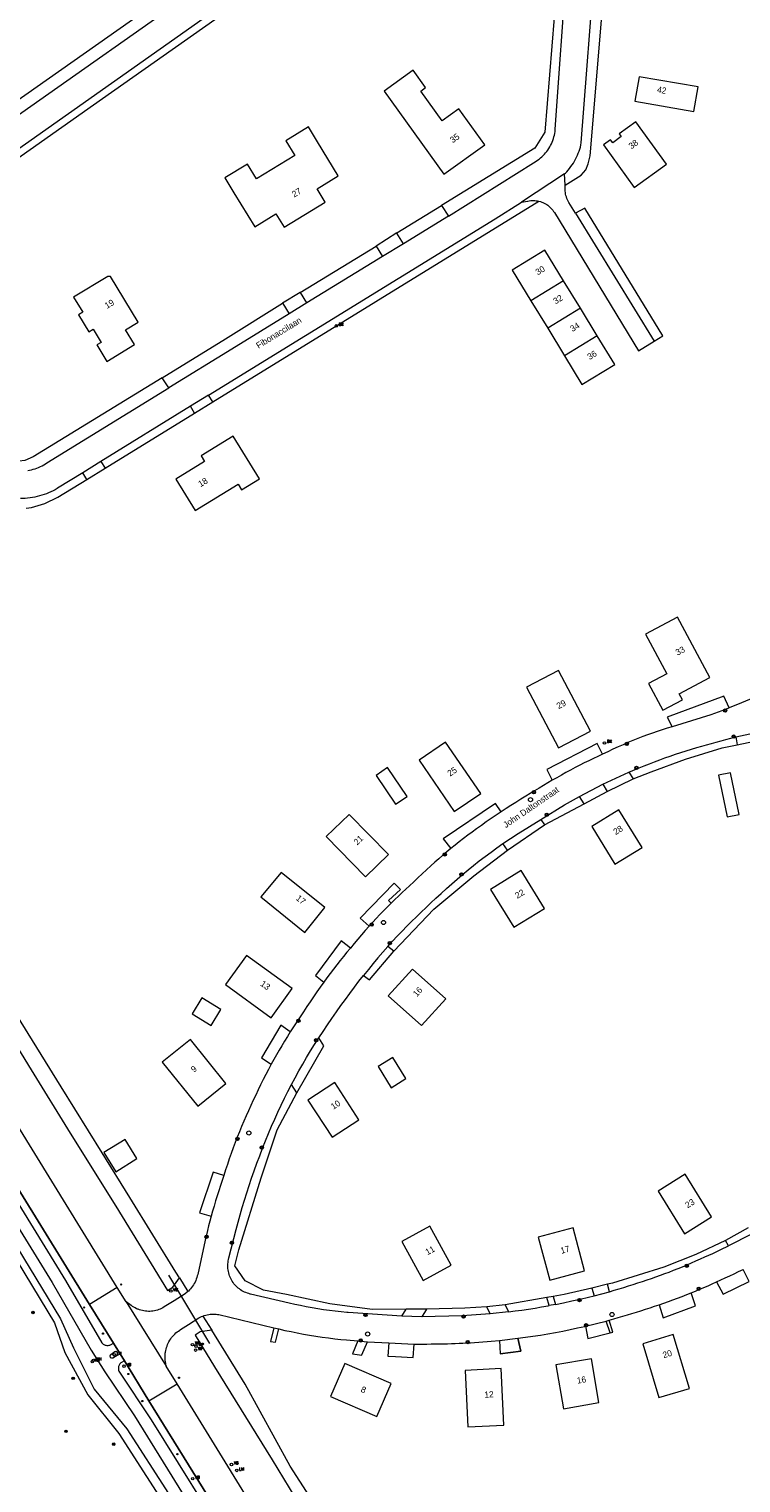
# Model space of a CAD drawing. Header units: metres. Extents: x 138165 to 154469, y 480134 to 494189.
# Tile 450 of 656: x 149186 to 149329, y 485060 to 485352. Entities that reach past the tile are written whole.
import ezdxf

# ---------------------------------------------------------------- set-up
doc = ezdxf.new("R2010")
doc.units = ezdxf.units.M
doc.header["$LTSCALE"] = 0.001
doc.header["$MEASUREMENT"] = 0
for name, color, linetype, lineweight in [('Level 5', 7, 'Continuous', 0), ('TOP-L-duiker', 7, 'Continuous', 0), ('TOP-L-topo objecten punt', 7, 'Continuous', 0), ('TOP-L-topo objecten vlak', 7, 'Continuous', 0), ('TOP-T-topo huisnummering naamgeving', 7, 'Continuous', 0)]:
    doc.layers.add(name, color=color, linetype=linetype, lineweight=lineweight)
doc.styles.add('Style-INTL_ISO', font='INTL_ISO.shx')
doc.styles.add('Style-STANDARD', font='STANDARD.shx')

# ---------------------------------------------------------------- blocks, each defined once
blk = doc.blocks.new('39')
at = {"layer": 'TOP-L-topo objecten punt', "color": 7, "linetype": 'Continuous', "lineweight": 0}
for p, q in [((0.0175, 0.0175), (-0.0175, 0.0175)), ((-0.0175, 0.0175), (-0.0175, -0.0175)), ((0.0175, 0.0175), (0.0175, -0.0175)), ((0.0175, -0.0175), (-0.0175, -0.0175))]:
    blk.add_line(p, q, dxfattribs=at)
blk.add_circle((0, 0), 0.0332, dxfattribs=at)
blk = doc.blocks.new('72')
at = {"layer": 'TOP-L-topo objecten punt', "color": 7, "linetype": 'Continuous', "lineweight": 0}
blk.add_circle((0, 0), 0.025, dxfattribs=at)
at = {"layer": 'TOP-L-topo objecten punt', "color": 7, "linetype": 'Continuous', "lineweight": 0, "style": 'Style-STANDARD'}
blk.add_text('BK', height=0.06, dxfattribs=at).set_placement((0.0483, 0))
blk = doc.blocks.new('*U13')
at = {"layer": 'Level 5', "color": 7, "linetype": 'Continuous', "lineweight": 0}
blk.add_circle((0, 0), 0.0415, dxfattribs=at)
blk = doc.blocks.new('150')
at = {"layer": 'Level 5', "color": 7, "linetype": 'Continuous', "lineweight": 0}
blk.add_blockref('*U13', (0, 0), dxfattribs=at)
blk = doc.blocks.new('73')
at = {"layer": 'TOP-L-topo objecten punt', "color": 7, "linetype": 'Continuous', "lineweight": 0}
blk.add_circle((0, 0), 0.025, dxfattribs=at)
at = {"layer": 'TOP-L-topo objecten punt', "color": 7, "linetype": 'Continuous', "lineweight": 0, "style": 'Style-STANDARD'}
blk.add_text('WP', height=0.06, dxfattribs=at).set_placement((0.0483, 0))
blk = doc.blocks.new('16')
at = {"layer": 'TOP-L-topo objecten punt', "color": 7, "linetype": 'Continuous', "lineweight": 0}
blk.add_circle((0, 0), 0.025, dxfattribs=at)
at = {"layer": 'TOP-L-topo objecten punt', "color": 7, "linetype": 'Continuous', "lineweight": 0, "style": 'Style-STANDARD'}
blk.add_text('LM', height=0.06, dxfattribs=at).set_placement((0.0483, 0))
blk = doc.blocks.new('10')
at = {"layer": 'TOP-L-topo objecten punt', "linetype": 'Continuous', "lineweight": 0}
blk.add_circle((0, 0), 0.0125, dxfattribs=at)
blk = doc.blocks.new('14')
at = {"layer": 'TOP-L-topo objecten punt', "color": 7, "linetype": 'Continuous', "lineweight": 0}
blk.add_circle((0, 0), 0.025, dxfattribs=at)
at = {"layer": 'TOP-L-topo objecten punt', "color": 7, "linetype": 'Continuous', "lineweight": 0, "style": 'Style-STANDARD'}
blk.add_text('VB', height=0.06, dxfattribs=at).set_placement((0.0483, 0))
blk = doc.blocks.new('24')
at = {"layer": 'TOP-L-topo objecten punt', "color": 7, "linetype": 'Continuous', "lineweight": 0}
for radius in [0.025, 0.0182, 0.0115, 0.005]:
    blk.add_circle((0, 0), radius, dxfattribs=at)
blk = doc.blocks.new('302')
at = {"layer": 'TOP-L-topo objecten punt', "color": 7, "linetype": 'Continuous', "lineweight": 0}
blk.add_circle((0, 0), 0.025, dxfattribs=at)
at = {"layer": 'TOP-L-topo objecten punt', "color": 7, "linetype": 'Continuous', "lineweight": 0, "style": 'Style-STANDARD'}
blk.add_text('WH', height=0.06, dxfattribs=at).set_placement((0.0483, 0))

msp = doc.modelspace()

# ---------------------------------------------------------------- linework, layer by layer
at = {"layer": 'TOP-L-duiker', "flags": 128}
msp.add_lwpolyline([(149214.36, 485101.42), (149222.64, 485087.69)], dxfattribs=at)
at = {"layer": 'TOP-L-topo objecten vlak', "flags": 128}
for points in [[(148770.67, 485808.81), (148808.36, 485742.66), (148847.82, 485673.92), (148884.77, 485609.76), (148926.2, 485538.91), (148968.65, 485467.01), (149005.3, 485405.5), (149047.71, 485334.81), (149080.67, 485280.14), (149086.57, 485269.22), (149089.98, 485263.52), (149098.28, 485251.19), (149150.72, 485165.39), (149191.04, 485099.96), (149198.83, 485086.34), (149201.57, 485081.99), (149207.53, 485073.12), (149228, 485040.15)], [(148766.53, 485805.92), (148804.28, 485740.7), (148844.03, 485671.91), (148880.84, 485607.74), (148923.27, 485537.01), (148965.57, 485465.41), (149002.11, 485404.38), (149044.63, 485333.07), (149077.63, 485278.41), (149081.92, 485268.84), (149088.9, 485257.53), (149099.88, 485241.61), (149147.95, 485163.64), (149191.46, 485091.86), (149193.54, 485085.9), (149198.18, 485077.39), (149204.4, 485069.58), (149221.06, 485043.69)], [(148768.11, 485807.02), (148805.88, 485741.5), (148845.57, 485672.67), (148882.4, 485608.62), (148924.41, 485537.66), (148966.87, 485466.03), (149003.38, 485404.93), (149045.76, 485333.72), (149079.05, 485279.02), (149083, 485269.26), (149089.98, 485258.21), (149100.75, 485242.86), (149149.16, 485164.33), (149192.72, 485092.62), (149195.32, 485086.83), (149199.48, 485078.5), (149206.02, 485070.56), (149222.76, 485044.51)], [(149294.06, 485320.44), (149297.29, 485322.43), (149298.23, 485323.49), (149298.71, 485324.69), (149299.09, 485326.35), (149302.28, 485364.92), (149302.34, 485366.55), (149302.13, 485368.36), (149301.66, 485370.28), (149300.89, 485372.17), (149299.83, 485373.96), (149286.54, 485392.85), (149285.95, 485394.02), (149285.78, 485395.35), (149286.08, 485397.07), (149287.57, 485398.77), (149313.77, 485417.24), (149334.2, 485431.65), (149336.62, 485431.26), (149344.26, 485420.38), (149351.58, 485409.95), (149353.03, 485410.97)], [(149206.33, 485383.15), (149217.6, 485367.19), (149218.1, 485366.15), (149218.44, 485365), (149218.49, 485363.88), (149218.23, 485362.51), (149216.39, 485360.22), (149173.77, 485330.17), (149137.29, 485304.46), (149128.98, 485298.6), (149120.49, 485292.61), (149105.67, 485282.17)], [(149292.81, 485365.7), (149289.95, 485331.1), (149287.95, 485327.83), (149269.23, 485316.33)], [(149270.63, 485314.21), (149287.71, 485324.93), (149288.22, 485325.25), (149288.52, 485325.45), (149288.82, 485325.67), (149289.11, 485325.89), (149289.38, 485326.13), (149289.64, 485326.38), (149289.9, 485326.64), (149290.14, 485326.92), (149290.37, 485327.2), (149290.58, 485327.49), (149290.79, 485327.79), (149290.98, 485328.1), (149291.15, 485328.42), (149291.32, 485328.75), (149291.46, 485329.08), (149291.6, 485329.42), (149291.71, 485329.77), (149291.82, 485330.12), (149291.9, 485330.47), (149291.98, 485330.83), (149292.03, 485331.19), (149292.07, 485331.55), (149292.08, 485331.68), (149294.43, 485364.42)], [(149293.96, 485322.67), (149294.1, 485322.81), (149294.4, 485323.12), (149294.69, 485323.46), (149294.96, 485323.79), (149295.23, 485324.15), (149295.48, 485324.51), (149295.71, 485324.87), (149295.94, 485325.25), (149296.15, 485325.64), (149296.35, 485326.03), (149296.53, 485326.43), (149296.69, 485326.83), (149296.85, 485327.25), (149296.98, 485327.66), (149297.11, 485328.08), (149297.21, 485328.51), (149297.3, 485328.94), (149300.15, 485366.1)], [(149213.13, 485281.72), (149187.2, 485265.84), (149185.54, 485265.12), (149184.38, 485264.99), (149183.22, 485265.12), (149182.07, 485265.47), (149181.17, 485266.11), (149180.27, 485266.8), (149179.62, 485267.66), (149158.6, 485302.14), (149158.08, 485303.44), (149157.91, 485304.9), (149158.12, 485306.1), (149158.47, 485306.95), (149159.99, 485308.83), (149199.3, 485336.55), (149237.71, 485363.63)], [(149218.16, 485358.4), (149155.3, 485314.16)], [(149158.55, 485309.63), (149221.36, 485353.89)], [(149263.54, 485343.52), (149257.69, 485339.31), (149269.71, 485322.62), (149277.93, 485328.53), (149272.72, 485335.76), (149269.36, 485333.34), (149265.04, 485339.34), (149266.03, 485340.05), (149263.54, 485343.52)], [(149308.93, 485342.2), (149308.08, 485337.27), (149319.91, 485335.25), (149320.75, 485340.18), (149308.93, 485342.2)], [(149301.79, 485328.5), (149307.93, 485319.98), (149314.42, 485324.66), (149308.28, 485333.18), (149304.93, 485330.76), (149305.33, 485330.19), (149303.61, 485328.95), (149303.2, 485329.52), (149301.79, 485328.5)], [(149244.33, 485329.14), (149242.5, 485332.12), (149237.96, 485329.35), (149239.78, 485326.37), (149232.09, 485321.68), (149230.27, 485324.67), (149225.72, 485321.9), (149227.54, 485318.91), (149231.71, 485312.08), (149235.98, 485314.68), (149237.61, 485311.99), (149245.85, 485317.02), (149244.22, 485319.7), (149248.49, 485322.3), (149244.33, 485329.14)], [(149293.96, 485322.67), (149285.27, 485316.99)], [(149294.06, 485320.44), (149293.96, 485322.67)], [(149296.12, 485314.77), (149294.8, 485316.93), (149294.79, 485316.96), (149294.64, 485317.22), (149294.52, 485317.49), (149294.41, 485317.77), (149294.31, 485318.05), (149294.23, 485318.34), (149294.16, 485318.63), (149294.11, 485318.92), (149294.08, 485319.22), (149294.06, 485319.52), (149294.06, 485319.82), (149294.07, 485320.11), (149294.06, 485320.44)], [(149222.41, 485278.24), (149279.99, 485313.63), (149285.27, 485316.99)], [(149223.28, 485276.9), (149288.8, 485317.2)], [(149260.26, 485310.83), (149269.23, 485316.33)], [(149269.23, 485316.33), (149269.23, 485316.32), (149270.63, 485314.21)], [(149285.27, 485316.99), (149286.51, 485317.21), (149286.58, 485317.22), (149286.86, 485317.28), (149287.14, 485317.31), (149287.42, 485317.34), (149287.7, 485317.34), (149287.98, 485317.33), (149288.26, 485317.3), (149288.53, 485317.26), (149288.8, 485317.2)], [(149288.8, 485317.2), (149289.08, 485317.13), (149289.35, 485317.04), (149289.61, 485316.93), (149289.86, 485316.82), (149290.11, 485316.68), (149290.35, 485316.54), (149290.58, 485316.38), (149290.8, 485316.2), (149291.01, 485316.02), (149291.21, 485315.82), (149291.4, 485315.61), (149291.57, 485315.39), (149291.73, 485315.16), (149291.89, 485314.93), (149308.78, 485287.16), (149311.95, 485289.07)], [(149311.95, 485289.07), (149313.68, 485290.14), (149297.98, 485315.8), (149296.12, 485314.77)], [(149296.12, 485314.77), (149311.95, 485289.07)], [(149270.63, 485314.21), (149261.57, 485308.66)], [(149260.26, 485310.83), (149256.11, 485308.2)], [(149261.57, 485308.66), (149260.27, 485310.81), (149260.26, 485310.83)], [(149240.86, 485298.89), (149256.11, 485308.2)], [(149257.4, 485306.1), (149242.15, 485296.8)], [(149256.11, 485308.2), (149257.4, 485306.1)], [(149261.57, 485308.66), (149257.4, 485306.1)], [(149293.73, 485301.22), (149289.98, 485307.36), (149283.41, 485303.35), (149287.17, 485297.2)], [(149202.23, 485302.09), (149195.34, 485297.89), (149197.16, 485294.91), (149196.31, 485294.39), (149198.39, 485290.97), (149199.24, 485291.49), (149200.86, 485288.84), (149200, 485288.32), (149202.03, 485284.99), (149207.58, 485288.38), (149205.76, 485291.36), (149208.32, 485292.92), (149202.76, 485302.06), (149202.23, 485302.09)], [(149293.73, 485301.22), (149287.17, 485297.2)], [(149297.12, 485295.68), (149293.73, 485301.22)], [(149240.86, 485298.89), (149237.31, 485296.7)], [(149242.15, 485296.8), (149240.87, 485298.86), (149240.86, 485298.89)], [(149287.17, 485297.2), (149290.56, 485291.66)], [(149213.13, 485281.72), (149225.83, 485289.54), (149237.31, 485296.7)], [(149238.63, 485294.6), (149227.12, 485287.5), (149214.49, 485279.73)], [(149237.31, 485296.7), (149237.33, 485296.68), (149238.63, 485294.6)], [(149242.15, 485296.8), (149238.63, 485294.6)], [(149297.12, 485295.68), (149290.56, 485291.66)], [(149300.52, 485290.13), (149297.12, 485295.68)], [(149290.56, 485291.66), (149293.95, 485286.11)], [(149300.52, 485290.13), (149293.95, 485286.11)], [(149293.95, 485286.11), (149297.44, 485280.4), (149304.01, 485284.42), (149300.52, 485290.13)], [(149186.11, 485263.08), (149186.49, 485263.14), (149186.86, 485263.23), (149187.23, 485263.33), (149187.6, 485263.44), (149187.96, 485263.57), (149188.31, 485263.71), (149188.66, 485263.87), (149189, 485264.04), (149189.33, 485264.23), (149189.66, 485264.43), (149189.98, 485264.65), (149214.49, 485279.73)], [(149214.49, 485279.73), (149213.13, 485281.72)], [(149222.41, 485278.24), (149218.83, 485276)], [(149219.63, 485274.64), (149223.28, 485276.9)], [(149223.28, 485276.9), (149222.41, 485278.24)], [(149216.58, 485100.86), (149215.88, 485102.01), (149206.65, 485117.03), (149201.09, 485125.97), (149192.82, 485139.28), (149183.95, 485153.63), (149171.3, 485174.16), (149160.37, 485191.96), (149150.6, 485207.93), (149139.33, 485226.44), (149130.76, 485240.58), (149120.46, 485257.61), (149110.59, 485274.01)], [(149218.83, 485276), (149200.78, 485264.88)], [(149201.65, 485263.57), (149219.63, 485274.64)], [(149219.63, 485274.64), (149218.83, 485276)], [(149108.66, 485270.71), (149116.67, 485257.39), (149126.52, 485241.09), (149138.42, 485221.5), (149149.86, 485202.72), (149157.52, 485190.19), (149167.67, 485173.66), (149178.69, 485155.78), (149186.79, 485142.66), (149194.67, 485129.96), (149203.8, 485115.26), (149214.22, 485098.31), (149215.28, 485098.97), (149216.58, 485100.86)], [(149232.64, 485261.42), (149227.41, 485269.98), (149220.92, 485266.01), (149221.62, 485264.88), (149215.87, 485261.36), (149219.73, 485255.05), (149228.37, 485260.34), (149229.05, 485259.23), (149232.64, 485261.42)], [(149203.32, 485087.77), (149198.5, 485095.48), (149165.07, 485149.75), (149131.77, 485204.1), (149098.63, 485258.55), (149094.08, 485265.97)], [(149197.19, 485262.64), (149192.12, 485259.52), (149192.05, 485259.47), (149191.63, 485259.23), (149191.2, 485259.01), (149190.76, 485258.8), (149190.31, 485258.61), (149189.86, 485258.42), (149189.41, 485258.26), (149188.95, 485258.11), (149188.48, 485257.97), (149188.01, 485257.86), (149187.54, 485257.75), (149187.06, 485257.66), (149186.58, 485257.59), (149186.1, 485257.53), (149185.61, 485257.49), (149185.13, 485257.47), (149184.64, 485257.46)], [(149200.78, 485264.88), (149197.19, 485262.64)], [(149197.99, 485261.3), (149197.19, 485262.64)], [(149197.99, 485261.3), (149201.65, 485263.57)], [(149200.78, 485264.88), (149201.65, 485263.57)], [(149204.07, 485098.96), (149137.35, 485207.47), (149105.49, 485259.74), (149104.21, 485261.86)], [(149185.77, 485255.53), (149186.87, 485255.65), (149189.56, 485256.47), (149192.17, 485257.74), (149197.99, 485261.3)], [(149098.63, 485258.55), (149131.77, 485204.1), (149165.07, 485149.75), (149198.5, 485095.48)], [(149314.45, 485222.26), (149310.77, 485220.29), (149313.65, 485214.92), (149317.6, 485217.03), (149316.95, 485218.23), (149323.11, 485221.51), (149316.61, 485233.61), (149310.21, 485230.21), (149314.45, 485222.26)], [(149344.1, 485225.35), (149343.47, 485224.82), (149342.83, 485224.3), (149342.17, 485223.79), (149341.52, 485223.28), (149340.85, 485222.79), (149340.18, 485222.31), (149339.5, 485221.83), (149338.77, 485221.34), (149338.04, 485220.86), (149337.3, 485220.39), (149336.55, 485219.93), (149335.8, 485219.49), (149335.04, 485219.05), (149334.27, 485218.63), (149333.5, 485218.22), (149332.71, 485217.82), (149331.91, 485217.44), (149331.11, 485217.08), (149330.3, 485216.72), (149329.48, 485216.38), (149328.66, 485216.04), (149327.84, 485215.71), (149327.02, 485215.38)], [(149286.32, 485219.53), (149292.74, 485207.35), (149299.16, 485210.71), (149292.75, 485222.88), (149286.32, 485219.53)], [(149327.02, 485215.38), (149325.91, 485217.72), (149314.58, 485213.52), (149315.55, 485211.6)], [(149327.02, 485215.38), (149326.29, 485215.09), (149325.55, 485214.8), (149324.82, 485214.52), (149323.34, 485213.97), (149315.55, 485211.6)], [(149315.55, 485211.6), (149314.55, 485211.3), (149313.56, 485210.99), (149312.57, 485210.67), (149311.59, 485210.33), (149310.61, 485209.98), (149309.64, 485209.62), (149308.64, 485209.23), (149307.66, 485208.83), (149306.68, 485208.41), (149305.7, 485207.99), (149304.73, 485207.55), (149303.67, 485207.07), (149302.62, 485206.58), (149301.57, 485206.09)], [(149306.88, 485202.48), (149308.92, 485203.35), (149309.94, 485203.77), (149310.97, 485204.17), (149312, 485204.57), (149313.05, 485204.97), (149314.11, 485205.34), (149315.17, 485205.71), (149316.24, 485206.07), (149317.3, 485206.42), (149318.37, 485206.76), (149319.45, 485207.09), (149320.52, 485207.42), (149321.49, 485207.7), (149322.46, 485207.99), (149323.43, 485208.26), (149324.4, 485208.53), (149325.38, 485208.8), (149326.36, 485209.05), (149327.33, 485209.3), (149328.31, 485209.55)], [(149328.31, 485209.55), (149335.53, 485211.14)], [(149328.31, 485209.55), (149328.64, 485207.98)], [(149328.64, 485207.98), (149335.92, 485209.48)], [(149271.8, 485194.58), (149277.11, 485198.17), (149270.05, 485208.51), (149264.77, 485204.91), (149271.8, 485194.58)], [(149301.57, 485206.09), (149300.48, 485208.22), (149290.39, 485202.99), (149291.47, 485200.85)], [(149307.72, 485201.12), (149311.35, 485202.55), (149318.24, 485205.08), (149325.63, 485207.35), (149328.64, 485207.98)], [(149301.57, 485206.09), (149300.65, 485205.65), (149299.73, 485205.21), (149298.81, 485204.77), (149297.89, 485204.32), (149296.98, 485203.87), (149296.08, 485203.4), (149295.15, 485202.91), (149294.22, 485202.4), (149293.3, 485201.89), (149292.39, 485201.37), (149291.47, 485200.85)], [(149260.01, 485196.03), (149262.33, 485197.6), (149258.38, 485203.39), (149256.07, 485201.81), (149260.01, 485196.03)], [(149291.47, 485200.85), (149290.58, 485200.33), (149289.69, 485199.8), (149288.81, 485199.27), (149287.93, 485198.73), (149287.05, 485198.18), (149286.17, 485197.64), (149285.17, 485197.02), (149284.17, 485196.4), (149283.17, 485195.78), (149282.18, 485195.15), (149281.19, 485194.51)], [(149301.66, 485200.05), (149306.88, 485202.48)], [(149302.52, 485198.59), (149307.72, 485201.12)], [(149306.88, 485202.48), (149307.72, 485201.12)], [(149326.63, 485193.47), (149329.01, 485193.97), (149327.24, 485202.35), (149324.86, 485201.84), (149326.63, 485193.47)], [(149296.94, 485197.58), (149301.66, 485200.05)], [(149297.86, 485196.08), (149302.52, 485198.59)], [(149301.66, 485200.05), (149302.52, 485198.59)], [(149281.19, 485194.51), (149280.06, 485196.21), (149269.54, 485189.11), (149271.09, 485187.14)], [(149289.15, 485192.99), (149293.96, 485195.93), (149296.94, 485197.58)], [(149289.94, 485191.86), (149297.86, 485196.08)], [(149297.86, 485196.08), (149296.94, 485197.58)], [(149299.39, 485191.55), (149304.05, 485183.97), (149309.5, 485187.32), (149304.84, 485194.9), (149299.39, 485191.55)], [(149246.09, 485189.55), (149253.94, 485181.47), (149258.56, 485185.94), (149250.68, 485194), (149246.09, 485189.55)], [(149281.19, 485194.51), (149280.19, 485193.84), (149279.2, 485193.16), (149278.21, 485192.48), (149277.23, 485191.79), (149276.25, 485191.09), (149275.38, 485190.45), (149274.51, 485189.8), (149273.64, 485189.15), (149272.79, 485188.49), (149271.94, 485187.82), (149271.09, 485187.14)], [(149281.57, 485188.12), (149284.62, 485190.16), (149289.15, 485192.99)], [(149289.15, 485192.99), (149289.94, 485191.86)], [(149282.45, 485186.81), (149289.94, 485191.86)], [(149258.45, 485167.47), (149259.39, 485168.5), (149260.35, 485169.53), (149261.31, 485170.54), (149262.29, 485171.54), (149263.23, 485172.49), (149264.19, 485173.44), (149265.15, 485174.37), (149266.13, 485175.3), (149267.11, 485176.22), (149268.09, 485177.14), (149269.15, 485178.11), (149270.21, 485179.08), (149271.28, 485180.04), (149272.36, 485180.99), (149273.44, 485181.93), (149274.55, 485182.85), (149275.66, 485183.75), (149276.82, 485184.66), (149277.99, 485185.55), (149279.17, 485186.42), (149280.36, 485187.28), (149281.57, 485188.12)], [(149271.09, 485187.14), (149270.28, 485186.46), (149269.47, 485185.77), (149268.67, 485185.08), (149267.88, 485184.37), (149267.08, 485183.66), (149266.21, 485182.87), (149265.35, 485182.07), (149264.5, 485181.27), (149263.64, 485180.46), (149262.79, 485179.65), (149262.05, 485178.96), (149261.31, 485178.27), (149260.57, 485177.58), (149259.84, 485176.88), (149259.12, 485176.17)], [(149259.62, 485166.5), (149267.7, 485174.97), (149275.74, 485181.64), (149282.45, 485186.81)], [(149282.45, 485186.81), (149281.57, 485188.12)], [(149241.75, 485170.28), (149245.77, 485175.26), (149237, 485182.34), (149232.96, 485177.4), (149241.75, 485170.28)], [(149285.22, 485182.74), (149279.06, 485178.93), (149283.74, 485171.31), (149289.89, 485175.09), (149285.22, 485182.74)], [(149259.12, 485176.17), (149258.61, 485176.68), (149260.96, 485178.93), (149259.75, 485180.19), (149252.91, 485173.14), (149254.68, 485171.52)], [(149259.12, 485176.17), (149258.36, 485175.41), (149257.61, 485174.65), (149256.87, 485173.87), (149256.13, 485173.09), (149255.41, 485172.31), (149254.68, 485171.52)], [(149254.68, 485171.52), (149253.92, 485170.66), (149253.16, 485169.79), (149252.41, 485168.91), (149251.67, 485168.03), (149250.93, 485167.14)], [(149250.93, 485167.14), (149249.09, 485168.6), (149243.91, 485161.6), (149245.57, 485160.28)], [(149152.83, 485166.75), (149193.73, 485100.31), (149201.01, 485087.8), (149201.04, 485087.77), (149201.15, 485087.66), (149201.27, 485087.56), (149201.4, 485087.48), (149201.54, 485087.41), (149201.68, 485087.35), (149201.83, 485087.32), (149201.98, 485087.29), (149202.14, 485087.28), (149202.29, 485087.29), (149202.44, 485087.31), (149202.59, 485087.35), (149202.74, 485087.41), (149203.32, 485087.77)], [(149230.06, 485165.67), (149225.81, 485159.79), (149235, 485153.14), (149239.25, 485159.04), (149230.06, 485165.67)], [(149250.93, 485167.14), (149250.24, 485166.3), (149249.55, 485165.46), (149248.87, 485164.61), (149248.2, 485163.75), (149247.53, 485162.89), (149246.87, 485162.03), (149246.21, 485161.15), (149245.57, 485160.28)], [(149258.45, 485167.47), (149257.45, 485166.33), (149256.46, 485165.18), (149255.49, 485164.01), (149254.54, 485162.84), (149253.59, 485161.65)], [(149253.59, 485161.65), (149254.77, 485160.73), (149259.62, 485166.5)], [(149259.62, 485166.5), (149258.45, 485167.47)], [(149263.39, 485162.92), (149258.52, 485157.5), (149265.21, 485151.54), (149270.11, 485156.95), (149263.39, 485162.92)], [(149245.57, 485160.28), (149244.87, 485159.3), (149244.18, 485158.33), (149243.5, 485157.34), (149242.83, 485156.35), (149242.15, 485155.36), (149241.48, 485154.35), (149240.81, 485153.34), (149240.15, 485152.33), (149239.49, 485151.31), (149238.85, 485150.29)], [(149244.57, 485149.08), (149245.43, 485150.4), (149246.31, 485151.71), (149247.2, 485153.01), (149248.11, 485154.3), (149249.02, 485155.58), (149249.92, 485156.81), (149250.82, 485158.03), (149251.73, 485159.25), (149252.65, 485160.45), (149253.59, 485161.65)], [(149219.14, 485153.93), (149222.99, 485151.6), (149224.93, 485154.81), (149221.08, 485157.14), (149219.14, 485153.93)], [(149238.85, 485150.29), (149236.92, 485151.66), (149233.1, 485145.1), (149234.99, 485143.77)], [(149213.14, 485144.19), (149220.25, 485135.36), (149225.88, 485139.94), (149218.83, 485148.77), (149213.14, 485144.19)], [(149238.85, 485150.29), (149238.27, 485149.37), (149237.71, 485148.45), (149237.15, 485147.52), (149236.59, 485146.59), (149236.05, 485145.66), (149235.52, 485144.71), (149234.99, 485143.77)], [(149239.09, 485139.71), (149239.82, 485141.08), (149240.57, 485142.44), (149241.34, 485143.78), (149242.12, 485145.12), (149242.92, 485146.45), (149243.73, 485147.77), (149244.57, 485149.08)], [(149240.19, 485138.05), (149245.56, 485147.49), (149244.57, 485149.08)], [(149234.99, 485143.77), (149234.45, 485142.75), (149233.92, 485141.73), (149233.4, 485140.7), (149232.9, 485139.67), (149232.4, 485138.63), (149231.91, 485137.59), (149231.42, 485136.55), (149230.94, 485135.5), (149230.46, 485134.45), (149229.99, 485133.4), (149229.53, 485132.34), (149229.08, 485131.28), (149228.64, 485130.21), (149228.21, 485129.14), (149227.79, 485128.05), (149227.39, 485126.96), (149226.99, 485125.86), (149226.6, 485124.76), (149226.23, 485123.66), (149225.85, 485122.56), (149225.48, 485121.45)], [(149259.1, 485139.06), (149262.08, 485140.89), (149259.46, 485145.15), (149256.48, 485143.32), (149259.1, 485139.06)], [(149261.25, 485093.14), (149250.45, 485093.89), (149250.21, 485093.91), (149249.04, 485094.03), (149247.87, 485094.16), (149246.71, 485094.31), (149245.54, 485094.47), (149244.38, 485094.65), (149243.22, 485094.85), (149242.06, 485095.06), (149240.91, 485095.28), (149239.76, 485095.53), (149238.61, 485095.79), (149230.83, 485097.61), (149230.81, 485097.61), (149230.52, 485097.69), (149230.23, 485097.78), (149229.94, 485097.89), (149229.66, 485098.01), (149229.39, 485098.14), (149229.12, 485098.29), (149228.87, 485098.45), (149228.62, 485098.63), (149228.38, 485098.82), (149228.15, 485099.02), (149227.93, 485099.23), (149227.73, 485099.46), (149227.54, 485099.69), (149227.35, 485099.94), (149227.19, 485100.19), (149227.03, 485100.45), (149226.89, 485100.72), (149226.76, 485101), (149226.65, 485101.28), (149226.56, 485101.57), (149226.48, 485101.86), (149226.41, 485102.16), (149226.36, 485102.46), (149226.33, 485102.77), (149226.31, 485103.07), (149226.3, 485103.37), (149226.32, 485103.68), (149226.35, 485103.98), (149226.39, 485104.28), (149226.45, 485104.58), (149226.53, 485104.87), (149227.95, 485110.58), (149228.77, 485113.54), (149229.21, 485115.02), (149229.66, 485116.49), (149230.12, 485117.96), (149230.6, 485119.42), (149231.09, 485120.88), (149231.62, 485122.39), (149232.16, 485123.9), (149232.71, 485125.4), (149233.28, 485126.9), (149233.87, 485128.38), (149234.48, 485129.86), (149235.1, 485131.34), (149235.73, 485132.75), (149236.36, 485134.16), (149237.02, 485135.56), (149237.69, 485136.95), (149238.38, 485138.34), (149239.09, 485139.71)], [(149240.19, 485138.05), (149239.09, 485139.71)], [(149252.65, 485132.62), (149247.77, 485140.11), (149242.4, 485136.58), (149247.28, 485129.12), (149252.65, 485132.62)], [(149262.15, 485094.57), (149255.29, 485094.52), (149246.79, 485095.67), (149238.06, 485097.51), (149233.46, 485098.42), (149229.79, 485100.27), (149227.73, 485103.26), (149228.49, 485106.5), (149233.01, 485120.96), (149236.23, 485130.61), (149240.19, 485138.05)], [(149203.79, 485122.2), (149208.05, 485124.82), (149205.69, 485128.66), (149201.43, 485126.04), (149203.79, 485122.2)], [(149225.48, 485121.45), (149223.36, 485122.08), (149220.63, 485113.9), (149222.95, 485113.23)], [(149225.48, 485121.45), (149225.15, 485120.43), (149224.81, 485119.41), (149224.48, 485118.38), (149224.16, 485117.36), (149223.85, 485116.33), (149223.54, 485115.3), (149223.24, 485114.27), (149222.95, 485113.23)], [(149318.17, 485121.69), (149312.73, 485118.3), (149318.02, 485109.72), (149323.45, 485113.1), (149318.17, 485121.69)], [(149222.95, 485113.23), (149222.7, 485112.28), (149222.45, 485111.32), (149222.2, 485110.36), (149221.74, 485108.43), (149220.26, 485101.57), (149220.18, 485101.25), (149220.09, 485100.94), (149219.98, 485100.63), (149219.86, 485100.33), (149219.73, 485100.03), (149219.57, 485099.74), (149219.41, 485099.47), (149219.23, 485099.19), (149219.04, 485098.93), (149218.83, 485098.68), (149218.61, 485098.44), (149218.39, 485098.21), (149218.28, 485098.11)], [(149266.87, 485111.22), (149261.27, 485108.16), (149265.55, 485100.34), (149271.14, 485103.4), (149266.87, 485111.22)], [(149288.64, 485109.06), (149290.97, 485100.41), (149297.97, 485102.3), (149295.64, 485110.95), (149288.64, 485109.06)], [(149330.79, 485110.89), (149326.28, 485108.34)], [(149326.28, 485108.34), (149320.31, 485105.56), (149313.87, 485103.03), (149303.54, 485099.81), (149302.58, 485099.59)], [(149302.98, 485098.08), (149303.93, 485098.36), (149304.88, 485098.65), (149305.83, 485098.94), (149306.78, 485099.23), (149307.72, 485099.53), (149308.66, 485099.84), (149309.6, 485100.15), (149310.5, 485100.46), (149311.39, 485100.76), (149312.29, 485101.07), (149313.18, 485101.39), (149314.07, 485101.71), (149314.95, 485102.04), (149315.83, 485102.38), (149316.74, 485102.74), (149317.64, 485103.11), (149318.54, 485103.49), (149319.43, 485103.87), (149320.33, 485104.27), (149321.22, 485104.66), (149322.11, 485105.06), (149322.91, 485105.42), (149323.71, 485105.79), (149324.51, 485106.16), (149325.31, 485106.54), (149326.9, 485107.3)], [(149326.9, 485107.3), (149326.28, 485108.34)], [(149331.47, 485109.65), (149326.9, 485107.3)], [(149324.43, 485100.04), (149325.8, 485097.58), (149331.03, 485100.12), (149329.79, 485102.56)], [(149324.43, 485100.04), (149325.33, 485100.45), (149326.23, 485100.86), (149327.12, 485101.28), (149328.01, 485101.7), (149328.9, 485102.13), (149329.79, 485102.56)], [(149204.07, 485098.96), (149198.5, 485095.48)], [(149205.9, 485096.04), (149204.07, 485098.96)], [(149216.58, 485100.86), (149218.28, 485098.11)], [(149299.39, 485098.82), (149293.89, 485097.51), (149291.67, 485097.13)], [(149302.58, 485099.59), (149299.39, 485098.82)], [(149299.39, 485098.82), (149299.87, 485097.24)], [(149302.98, 485098.08), (149302.58, 485099.59)], [(149319.39, 485097.85), (149320.23, 485098.2), (149321.08, 485098.56), (149321.92, 485098.92), (149322.76, 485099.29), (149323.6, 485099.66), (149324.43, 485100.04)], [(149218.28, 485098.11), (149217.9, 485097.78), (149217.76, 485097.67), (149215.51, 485096.26), (149213.55, 485095.02), (149213.28, 485094.87), (149213.01, 485094.72), (149212.73, 485094.6), (149212.45, 485094.48), (149212.16, 485094.39), (149211.86, 485094.31), (149211.57, 485094.24), (149211.27, 485094.19), (149210.96, 485094.15), (149210.66, 485094.13), (149210.35, 485094.13), (149210.05, 485094.14), (149209.74, 485094.17), (149209.44, 485094.22), (149209.14, 485094.28), (149208.84, 485094.35), (149208.55, 485094.44), (149208.27, 485094.55), (149208.17, 485094.59), (149207.98, 485094.67), (149207.71, 485094.81), (149207.44, 485094.96), (149207.19, 485095.12), (149206.94, 485095.3), (149206.89, 485095.34), (149205.9, 485096.04)], [(149205.9, 485096.04), (149213.92, 485083.11)], [(149290.35, 485096.91), (149281.99, 485095.42)], [(149291.67, 485097.13), (149290.35, 485096.91)], [(149290.82, 485095.28), (149290.35, 485096.91)], [(149291.67, 485097.13), (149292.09, 485095.52)], [(149292.09, 485095.52), (149293.76, 485095.86), (149295.43, 485096.22), (149297.1, 485096.59), (149298.77, 485096.98), (149299.87, 485097.24)], [(149299.87, 485097.24), (149302.98, 485098.08)], [(149312.93, 485095.46), (149313.76, 485092.84), (149320.21, 485095.26), (149319.39, 485097.85)], [(149312.93, 485095.46), (149313.86, 485095.78), (149314.79, 485096.11), (149315.72, 485096.44), (149316.64, 485096.78), (149317.56, 485097.13), (149318.47, 485097.49), (149319.39, 485097.85)], [(149198.5, 485095.48), (149203.32, 485087.77), (149205.56, 485084.22), (149210.44, 485076.16)], [(149213.92, 485083.11), (149213.83, 485083.69), (149213.77, 485084.01), (149213.73, 485084.33), (149213.71, 485084.65), (149213.7, 485084.97), (149213.71, 485085.29), (149213.74, 485085.61), (149213.75, 485085.7), (149213.78, 485085.93), (149213.83, 485086.24), (149213.91, 485086.55), (149213.99, 485086.86), (149214.1, 485087.17), (149214.21, 485087.47), (149214.35, 485087.76), (149214.49, 485088.04), (149214.66, 485088.32), (149214.83, 485088.59), (149215.02, 485088.85), (149215.22, 485089.1), (149215.43, 485089.34), (149215.66, 485089.57), (149215.89, 485089.79), (149216.14, 485089.99), (149216.39, 485090.18), (149216.66, 485090.36), (149216.82, 485090.46), (149218.39, 485091.46), (149220.48, 485092.8), (149220.75, 485092.94), (149221.02, 485093.08), (149221.3, 485093.2)], [(149221.3, 485093.2), (149221.58, 485093.3), (149221.87, 485093.39), (149222.16, 485093.46), (149222.46, 485093.52), (149222.76, 485093.56), (149223.06, 485093.58), (149223.36, 485093.59), (149223.66, 485093.59), (149223.96, 485093.56), (149224.26, 485093.52), (149224.47, 485093.49), (149235.54, 485090.83)], [(149221.3, 485093.2), (149223.07, 485090.34)], [(149261.25, 485093.14), (149262.15, 485094.57)], [(149265.26, 485093.02), (149261.25, 485093.14)], [(149266.23, 485094.6), (149262.15, 485094.57)], [(149266.23, 485094.6), (149265.26, 485093.02)], [(149279.01, 485093.62), (149273.4, 485093.22), (149265.26, 485093.02)], [(149278.3, 485095.05), (149273.9, 485094.75), (149266.23, 485094.6)], [(149281.99, 485095.42), (149278.3, 485095.05)], [(149279.01, 485093.62), (149278.3, 485095.05)], [(149282.71, 485094.04), (149279.01, 485093.62)], [(149281.99, 485095.42), (149282.71, 485094.04)], [(149282.71, 485094.04), (149284.04, 485094.21), (149285.37, 485094.38), (149286.7, 485094.58), (149288.02, 485094.78), (149289.34, 485095.01), (149290.66, 485095.25), (149290.82, 485095.28)], [(149292.09, 485095.52), (149290.82, 485095.28)], [(149302.91, 485092.35), (149303.82, 485092.61), (149304.73, 485092.88), (149305.64, 485093.15), (149306.55, 485093.42), (149307.46, 485093.7), (149308.36, 485093.98), (149309.28, 485094.27), (149310.2, 485094.56), (149311.11, 485094.85), (149312.02, 485095.15), (149312.93, 485095.46)], [(149223.07, 485090.34), (149220.78, 485090.02), (149219.72, 485089.37), (149223.64, 485083.02), (149235.21, 485064.32), (149243.18, 485051.16), (149244.69, 485048.74), (149245.36, 485048.08), (149245.84, 485047.84), (149246.53, 485047.81), (149247.3, 485047.89)], [(149246, 485051.91), (149238.82, 485063.01), (149229.76, 485079.48), (149223.07, 485090.34)], [(149235.54, 485090.83), (149234.86, 485088.06), (149235.91, 485087.97), (149236.52, 485090.6)], [(149235.54, 485090.83), (149236.52, 485090.6)], [(149236.52, 485090.6), (149237.76, 485090.32), (149239, 485090.06), (149240.24, 485089.81), (149241.49, 485089.57), (149242.74, 485089.36), (149244, 485089.15), (149245.25, 485088.97), (149246.51, 485088.8), (149247.77, 485088.64), (149249.03, 485088.5), (149250.12, 485088.4), (149252.43, 485088.18)], [(149284.58, 485088.72), (149286.09, 485088.93), (149287.59, 485089.15), (149289.09, 485089.38), (149290.59, 485089.63), (149292.09, 485089.9), (149293.58, 485090.18), (149295.07, 485090.48), (149296.56, 485090.79), (149298.04, 485091.12), (149298.16, 485091.15)], [(149298.16, 485091.15), (149302.27, 485092.19)], [(149298.16, 485091.15), (149298.6, 485088.69), (149303.07, 485089.79)], [(149302.27, 485092.19), (149302.91, 485092.35)], [(149303.07, 485089.79), (149302.27, 485092.19)], [(149303.07, 485089.79), (149303.66, 485089.94), (149302.91, 485092.35)], [(149205.56, 485084.22), (149203.32, 485087.77)], [(149252.43, 485088.18), (149251.36, 485085.62), (149253.19, 485085.35), (149253.2, 485085.38), (149254.35, 485088.04)], [(149252.43, 485088.18), (149254.35, 485088.04)], [(149254.35, 485088.04), (149258.66, 485087.79)], [(149258.66, 485087.79), (149258.46, 485085.16), (149260, 485085.07), (149263.51, 485084.87), (149263.73, 485087.57)], [(149258.66, 485087.79), (149263.73, 485087.57)], [(149263.73, 485087.57), (149264.58, 485087.57), (149265.43, 485087.57), (149266.28, 485087.57), (149267.13, 485087.58), (149267.97, 485087.59), (149268.82, 485087.61), (149269.67, 485087.62), (149270.44, 485087.64), (149271.2, 485087.66), (149271.97, 485087.68), (149272.74, 485087.71), (149273.51, 485087.74), (149274.27, 485087.78), (149275.04, 485087.82), (149275.88, 485087.87), (149276.72, 485087.92), (149277.55, 485087.99), (149278.39, 485088.05), (149279.23, 485088.13), (149280.9, 485088.29)], [(149280.9, 485088.29), (149284.58, 485088.72)], [(149280.9, 485088.29), (149281.01, 485085.59)], [(149284.58, 485088.72), (149285.14, 485086.11), (149281.01, 485085.59)], [(149281.01, 485085.59), (149285.14, 485086.11), (149284.58, 485088.72)], [(149319.01, 485078.63), (149315.78, 485089.46), (149309.65, 485087.63), (149312.87, 485076.8), (149319.01, 485078.63)], [(149203.2, 485084.82), (149204.05, 485085.35), (149204.11, 485085.4), (149204.16, 485085.46), (149204.19, 485085.53), (149204.21, 485085.6), (149204.22, 485085.68), (149204.21, 485085.76), (149204.18, 485085.83), (149204.14, 485085.9), (149204.09, 485085.96), (149204.02, 485086), (149203.95, 485086.03), (149203.87, 485086.05), (149203.8, 485086.05), (149203.72, 485086.03), (149203.65, 485086), (149203.63, 485085.99), (149202.79, 485085.43), (149202.73, 485085.38), (149202.69, 485085.32), (149202.65, 485085.25), (149202.64, 485085.17), (149202.63, 485085.1), (149202.65, 485085.02), (149202.68, 485084.95), (149202.72, 485084.89), (149202.77, 485084.84), (149202.84, 485084.8), (149202.91, 485084.77), (149202.99, 485084.76), (149203.06, 485084.77), (149203.14, 485084.79), (149203.2, 485084.82)], [(149205.56, 485084.22), (149204.83, 485083.81), (149204.72, 485083.7), (149204.62, 485083.58), (149204.54, 485083.46), (149204.46, 485083.32), (149204.4, 485083.18), (149204.36, 485083.03), (149204.33, 485082.88), (149204.32, 485082.72), (149204.32, 485082.57), (149204.34, 485082.41), (149204.38, 485082.26), (149204.43, 485082.11), (149210.93, 485072.36), (149227.21, 485046.23)], [(149237.13, 485033.03), (149232.26, 485040.92), (149210.44, 485076.16), (149205.56, 485084.22)], [(149292.19, 485083.39), (149293.7, 485074.56), (149300.85, 485075.79), (149299.33, 485084.62), (149292.19, 485083.39)], [(149216.1, 485079.55), (149213.92, 485083.11)], [(149249.82, 485083.69), (149246.94, 485077.04), (149256.26, 485073), (149259.14, 485079.65), (149249.82, 485083.69)], [(149281.77, 485071.27), (149281.22, 485082.62), (149273.98, 485082.26), (149274.53, 485070.91), (149281.77, 485071.27)], [(149210.44, 485076.16), (149216.1, 485079.55)], [(149237.78, 485044.4), (149216.1, 485079.55)], [(149210.44, 485076.16), (149232.26, 485040.92)]]:
    msp.add_lwpolyline(points, dxfattribs=at)

# ---------------------------------------------------------------- block references
at = {"layer": 'TOP-L-topo objecten punt', "xscale": 10, "yscale": 10, "zscale": 10}
for name, p in [('72', (149248.1, 485292.15)), ('39', (149326.19, 485214.86)), ('39', (149327.91, 485209.63)), ('72', (149301.96, 485208.34)), ('39', (149306.44, 485208.14)), ('39', (149308.39, 485203.34)), ('39', (149287.77, 485198.45)), ('150', (149287.1, 485196.96)), ('39', (149290.36, 485193.91)), ('39', (149269.87, 485185.94)), ('39', (149273.24, 485181.93)), ('39', (149255.2, 485171.84)), ('150', (149257.57, 485172.27)), ('39', (149258.83, 485168.14)), ('39', (149240.48, 485152.54)), ('39', (149244.05, 485148.61)), ('39', (149228.22, 485128.79)), ('150', (149230.52, 485129.96)), ('39', (149233.11, 485127.05)), ('39', (149222.05, 485109.12)), ('39', (149227.13, 485107.92)), ('39', (149318.49, 485103.29)), ('10', (149204.89, 485099.52)), ('14', (149214.85, 485098.21)), ('39', (149320.88, 485098.66)), ('39', (149296.93, 485096.39)), ('24', (149187.16, 485093.91)), ('10', (149197.46, 485094.91)), ('39', (149253.95, 485093.4)), ('39', (149273.66, 485093.07)), ('150', (149303.47, 485093.51)), ('10', (149201.23, 485089.67)), ('150', (149254.39, 485089.58)), ('39', (149298.26, 485091.34)), ('73', (149219.22, 485087.45)), ('73', (149219.83, 485086.35)), ('73', (149219.93, 485087.14)), ('39', (149252.99, 485088.3)), ('39', (149274.48, 485087.95)), ('14', (149199.09, 485084.03)), ('302', (149199.31, 485084.28)), ('16', (149203.48, 485085.41)), ('24', (149195.25, 485080.69)), ('14', (149205.46, 485083.13)), ('10', (149206.33, 485081.55)), ('10', (149216.5, 485080.8)), ('10', (149209.12, 485076.11)), ('24', (149193.8, 485070.04)), ('24', (149203.39, 485067.45)), ('10', (149216.17, 485065.45)), ('14', (149227.04, 485063.37)), ('14', (149219.25, 485060.51)), ('16', (149228.1, 485062.17))]:
    msp.add_blockref(name, p, dxfattribs=at)

# ---------------------------------------------------------------- texts
at = {"layer": 'TOP-T-topo huisnummering naamgeving', "style": 'Style-INTL_ISO'}
for s, rotation, p in [('42', 350.3, (149312.45, 485339.06)), ('35', 35.8, (149271.48, 485328.82)), ('38', 35.8, (149307.37, 485327.59)), ('27', 31.4, (149239.65, 485317.92)), ('30', 31.6, (149288.57, 485302.28)), ('19', 31.4, (149202.04, 485295.54)), ('32', 31.6, (149292.14, 485296.45)), ('Fibonaccilaan', 31.6, (149232.47, 485287.53)), ('34', 31.6, (149295.54, 485290.9)), ('36', 31.6, (149298.98, 485285.27)), ('18', 31.5, (149220.83, 485259.71)), ('33', 28.2, (149316.63, 485225.87)), ('29', 27.7, (149292.74, 485215.12)), ('25', 34.3, (149270.94, 485201.56)), ('John Daltonstraat', 34.5, (149282.16, 485191.21)), ('21', 44.1, (149252.3, 485187.73)), ('28', 31.6, (149304.21, 485189.82)), ('17', 321, (149239.86, 485176.94)), ('22', 31.6, (149284.47, 485177.01)), ('13', 324, (149232.72, 485159.69)), ('16', 48.1, (149264.28, 485157.24)), ('9', 38.5, (149219.51, 485142.05)), ('10', 33, (149247.5, 485134.62)), ('23', 31.6, (149318.64, 485114.81)), ('17', 15.1, (149293.31, 485105.68)), ('11', 28.7, (149266.4, 485105.38)), ('20', 16.6, (149313.86, 485084.71)), ('16', 9.7, (149296.52, 485079.59)), ('8', 336.6, (149252.89, 485078)), ('12', 2.8, (149277.87, 485076.77))]:
    msp.add_text(s, height=1.25, rotation=rotation, dxfattribs=at).set_placement(p)

doc.saveas('drawing.dxf')
